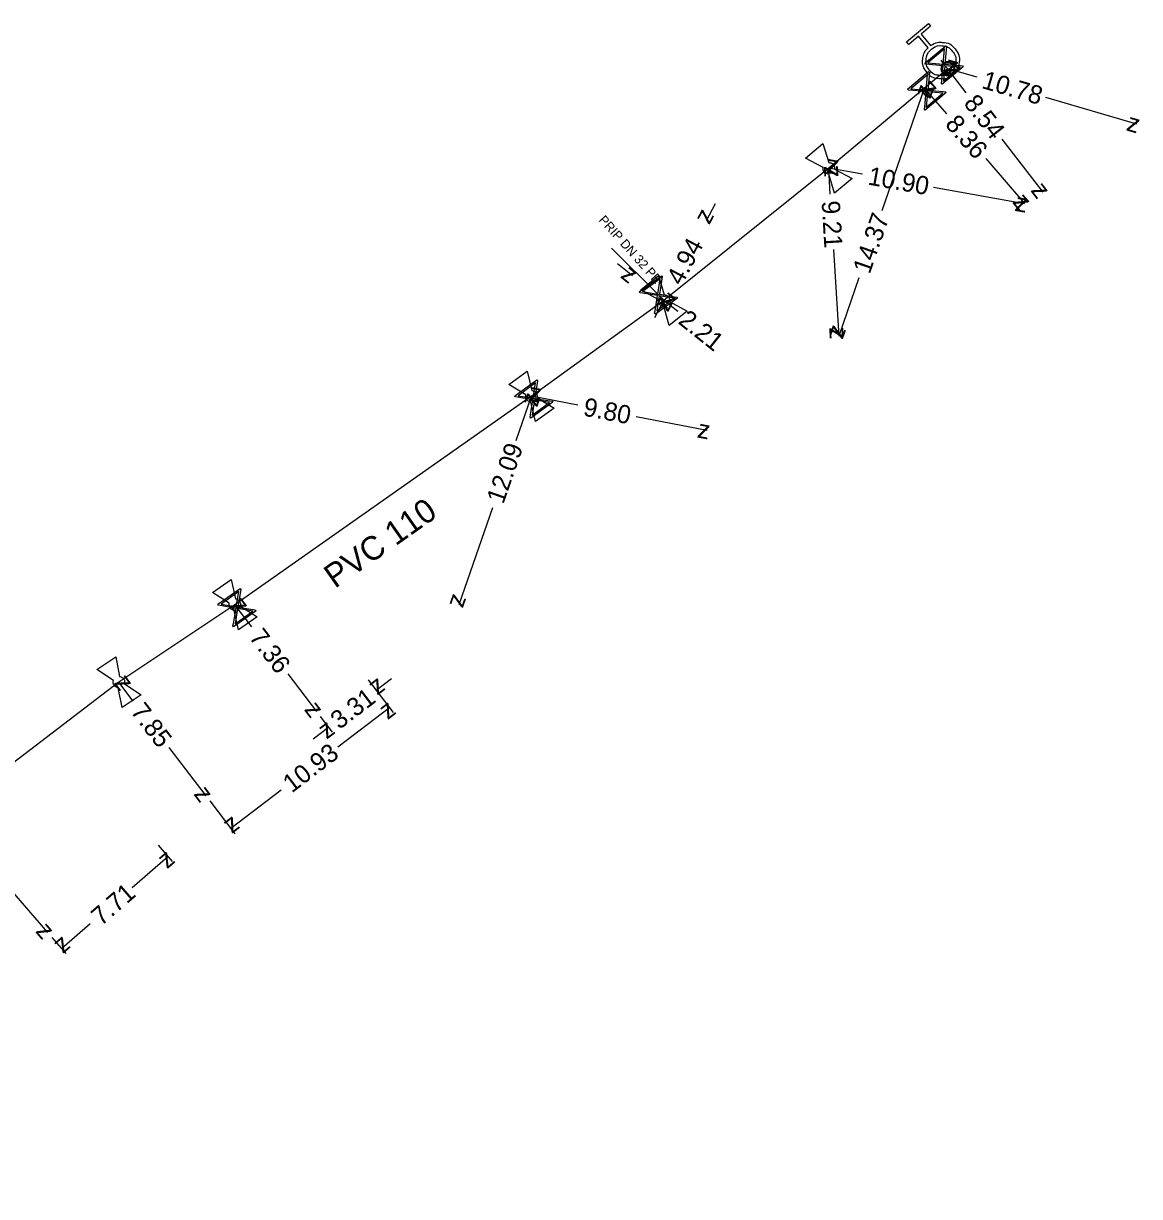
# Model space of a CAD drawing. Extents: x -643842 to -636370, y -1119190 to -1110210.
# Drawn here: x -637084.1 to -637022.9, y -1115705.8 to -1115641.5 of the extents above; entities that cross this region are included whole.
import ezdxf

# ---------------------------------------------------------------- set-up
doc = ezdxf.new("R2010")
doc.units = 0
for name, color, linetype in [('22', 7, 'Continuous'), ('Default', 7, 'Continuous'), ('Level 10', 7, 'Continuous'), ('Level 16', 7, 'Continuous'), ('Level 20', 7, 'Continuous'), ('Level 21', 7, 'Continuous'), ('Level 23', 7, 'Continuous'), ('Level 28', 7, 'Continuous'), ('Level 33', 7, 'Continuous')]:
    doc.layers.add(name, color=color, linetype=linetype)

msp = doc.modelspace()

# ---------------------------------------------------------------- linework, layer by layer
at = {"layer": 'Default'}
for points in [[(-637034.389, -1115642.738), (-637034.095, -1115642.53), (-637033.73, -1115642.563), (-637033.319, -1115642.601), (-637033.052, -1115642.92), (-637032.786, -1115643.238), (-637032.824, -1115643.65), (-637032.861, -1115644.062), (-637033.18, -1115644.329), (-637033.496, -1115644.593), (-637033.908, -1115644.557), (-637034.32, -1115644.521), (-637034.586, -1115644.204), (-637034.853, -1115643.885), (-637034.818, -1115643.473), (-637034.788, -1115643.107), (-637034.53, -1115642.856)], [(-637034.344, -1115642.937), (-637034.603, -1115643.154), (-637034.633, -1115643.488), (-637034.663, -1115643.823), (-637034.446, -1115644.082), (-637034.229, -1115644.341), (-637033.895, -1115644.371), (-637033.561, -1115644.4), (-637033.301, -1115644.183), (-637033.044, -1115643.968), (-637033.013, -1115643.633), (-637032.983, -1115643.298), (-637033.2, -1115643.039), (-637033.417, -1115642.78), (-637033.751, -1115642.75), (-637034.085, -1115642.72), (-637034.344, -1115642.937)], [(-637033.824, -1115644.003), (-637033.824, -1115643.909), (-637033.776, -1115643.819), (-637033.727, -1115643.729), (-637033.637, -1115643.679), (-637033.547, -1115643.628), (-637033.449, -1115643.628), (-637033.351, -1115643.628), (-637033.262, -1115643.677), (-637033.173, -1115643.727), (-637033.123, -1115643.816), (-637033.074, -1115643.906), (-637033.074, -1115644.003), (-637033.074, -1115644.1), (-637033.123, -1115644.19), (-637033.173, -1115644.279), (-637033.262, -1115644.329), (-637033.351, -1115644.378), (-637033.449, -1115644.378), (-637033.547, -1115644.378), (-637033.637, -1115644.328), (-637033.727, -1115644.277), (-637033.776, -1115644.188), (-637033.824, -1115644.098), (-637033.824, -1115644.003)], [(-637033.777, -1115644.003), (-637033.777, -1115644.086), (-637033.735, -1115644.165), (-637033.693, -1115644.243), (-637033.614, -1115644.287), (-637033.535, -1115644.331), (-637033.449, -1115644.331), (-637033.363, -1115644.331), (-637033.285, -1115644.288), (-637033.208, -1115644.245), (-637033.164, -1115644.167), (-637033.121, -1115644.088), (-637033.121, -1115644.003), (-637033.121, -1115643.918), (-637033.164, -1115643.839), (-637033.208, -1115643.761), (-637033.285, -1115643.718), (-637033.363, -1115643.675), (-637033.449, -1115643.675), (-637033.535, -1115643.675), (-637033.614, -1115643.719), (-637033.693, -1115643.764), (-637033.735, -1115643.842), (-637033.777, -1115643.921), (-637033.777, -1115644.003)], [(-637039.974, -1115649.773), (-637040.027, -1115649.772), (-637040.078, -1115649.753), (-637040.157, -1115649.723), (-637040.209, -1115649.661), (-637040.262, -1115649.598), (-637040.278, -1115649.513), (-637040.288, -1115649.461), (-637040.279, -1115649.408)], [(-637039.965, -1115649.146), (-637039.913, -1115649.147), (-637039.863, -1115649.165), (-637039.782, -1115649.197), (-637039.73, -1115649.26), (-637039.677, -1115649.322), (-637039.662, -1115649.405), (-637039.652, -1115649.459), (-637039.661, -1115649.511)], [(-637049.013, -1115657.017), (-637049.066, -1115657.016), (-637049.116, -1115656.995), (-637049.195, -1115656.964), (-637049.246, -1115656.9), (-637049.297, -1115656.837), (-637049.311, -1115656.751), (-637049.32, -1115656.699), (-637049.31, -1115656.647)], [(-637048.991, -1115656.391), (-637048.939, -1115656.393), (-637048.889, -1115656.412), (-637048.809, -1115656.445), (-637048.758, -1115656.509), (-637048.707, -1115656.573), (-637048.694, -1115656.656), (-637048.685, -1115656.71), (-637048.695, -1115656.762)], [(-637056.237, -1115661.639), (-637056.185, -1115661.644), (-637056.136, -1115661.665), (-637056.058, -1115661.702), (-637056.011, -1115661.769), (-637055.963, -1115661.835), (-637055.953, -1115661.919), (-637055.947, -1115661.973), (-637055.96, -1115662.024)], [(-637056.29, -1115662.263), (-637056.343, -1115662.259), (-637056.393, -1115662.236), (-637056.469, -1115662.201), (-637056.517, -1115662.135), (-637056.565, -1115662.068), (-637056.575, -1115661.982), (-637056.581, -1115661.929), (-637056.569, -1115661.878)], [(-637072.546, -1115673.678), (-637072.599, -1115673.673), (-637072.648, -1115673.649), (-637072.724, -1115673.613), (-637072.771, -1115673.546), (-637072.818, -1115673.479), (-637072.827, -1115673.393), (-637072.833, -1115673.34), (-637072.819, -1115673.289)], [(-637072.485, -1115673.054), (-637072.433, -1115673.06), (-637072.384, -1115673.082), (-637072.307, -1115673.12), (-637072.26, -1115673.187), (-637072.213, -1115673.254), (-637072.205, -1115673.338), (-637072.199, -1115673.392), (-637072.213, -1115673.443)], [(-637078.908, -1115677.92), (-637078.96, -1115677.914), (-637079.009, -1115677.89), (-637079.084, -1115677.852), (-637079.13, -1115677.784), (-637079.175, -1115677.716), (-637079.181, -1115677.629), (-637079.186, -1115677.576), (-637079.171, -1115677.526)], [(-637078.831, -1115677.298), (-637078.78, -1115677.305), (-637078.732, -1115677.329), (-637078.655, -1115677.369), (-637078.61, -1115677.437), (-637078.564, -1115677.505), (-637078.558, -1115677.589), (-637078.554, -1115677.643), (-637078.569, -1115677.694)]]:
    msp.add_open_spline(points, degree=3, dxfattribs=at)
at = {"layer": 'Level 10'}
for points in [[(-637032.435, -1115645.32), (-637033.449, -1115644.003)], [(-637031.836, -1115644.475), (-637033.449, -1115644.003)], [(-637037.039, -1115651.77), (-637034.72, -1115645.066)], [(-637033.494, -1115646.478), (-637034.72, -1115645.066)], [(-637028.085, -1115645.572), (-637023.1, -1115647.03)], [(-637030.478, -1115647.863), (-637028.24, -1115650.77)], [(-637031.37, -1115648.926), (-637029.24, -1115651.38)], [(-637038.127, -1115649.79), (-637039.97, -1115649.46)], [(-637039.885, -1115650.885), (-637039.97, -1115649.46)], [(-637034.225, -1115650.488), (-637029.24, -1115651.38)], [(-637046.199, -1115651.412), (-637046.69, -1115652.34)], [(-637039.704, -1115653.912), (-637039.42, -1115658.65)], [(-637051.552, -1115654.676), (-637050.73, -1115655.33)], [(-637038.317, -1115655.463), (-637039.42, -1115658.65)], [(-637049.493, -1115657.633), (-637049.002, -1115656.705)], [(-637048.242, -1115657.309), (-637049.002, -1115656.705)], [(-637057.107, -1115664.372), (-637056.264, -1115661.952)], [(-637053.723, -1115662.44), (-637056.264, -1115661.952)], [(-637050.518, -1115663.055), (-637046.64, -1115663.8)], [(-637058.392, -1115668.063), (-637060.24, -1115673.37)], [(-637071.588, -1115674.58), (-637072.516, -1115673.367)], [(-637069.62, -1115677.155), (-637068.048, -1115679.21)], [(-637078.08, -1115678.643), (-637078.87, -1115677.61)], [(-637065.207, -1115677.478), (-637063.836, -1115679.271)], [(-637065.207, -1115677.478), (-637064.551, -1115678.337)], [(-637063.929, -1115677.421), (-637064.763, -1115678.059)], [(-637066.873, -1115681.153), (-637064.049, -1115678.993)], [(-637067.835, -1115679.488), (-637067.179, -1115680.347)], [(-637068.225, -1115680.707), (-637067.391, -1115680.069)], [(-637076.13, -1115681.193), (-637074.104, -1115683.842)], [(-637069.978, -1115683.528), (-637072.733, -1115685.635)], [(-637073.891, -1115684.12), (-637072.52, -1115685.913)], [(-637076.721, -1115686.545), (-637075.953, -1115687.431)], [(-637078.143, -1115688.866), (-637076.182, -1115687.167)], [(-637084.864, -1115688.918), (-637082.776, -1115691.328)], [(-637080.436, -1115690.852), (-637082.008, -1115692.215)], [(-637082.547, -1115691.593), (-637081.779, -1115692.479)]]:
    msp.add_lwpolyline(points, dxfattribs=at)
at = {"layer": 'Level 16'}
for points in [[(-637032.597, -1115643.893), (-637033.747, -1115644.855), (-637033.79, -1115644.805), (-637033.774, -1115644.677), (-637033.701, -1115643.84), (-637034.668, -1115643.756), (-637034.71, -1115643.705), (-637033.56, -1115642.742), (-637033.517, -1115642.793), (-637033.605, -1115643.76), (-637032.769, -1115643.834), (-637032.639, -1115643.842), (-637032.597, -1115643.893)], [(-637034.533, -1115643.679), (-637033.693, -1115643.753), (-637033.62, -1115642.915), (-637034.533, -1115643.679)], [(-637033.535, -1115645.314), (-637034.685, -1115646.276), (-637034.728, -1115646.226), (-637034.712, -1115646.098), (-637034.639, -1115645.261), (-637035.606, -1115645.177), (-637035.648, -1115645.126), (-637034.498, -1115644.163), (-637034.455, -1115644.214), (-637034.543, -1115645.181), (-637033.707, -1115645.255), (-637033.577, -1115645.263), (-637033.535, -1115645.314)], [(-637035.471, -1115645.1), (-637034.631, -1115645.174), (-637034.558, -1115644.336), (-637035.471, -1115645.1)], [(-637032.778, -1115643.922), (-637033.613, -1115643.848), (-637033.686, -1115644.682), (-637032.778, -1115643.922)], [(-637033.716, -1115645.343), (-637034.551, -1115645.269), (-637034.624, -1115646.103), (-637033.716, -1115645.343)], [(-637048.257, -1115656.566), (-637049.473, -1115657.445), (-637049.511, -1115657.391), (-637049.487, -1115657.265), (-637049.354, -1115656.436), (-637050.312, -1115656.282), (-637050.351, -1115656.229), (-637049.135, -1115655.351), (-637049.097, -1115655.404), (-637049.253, -1115656.363), (-637048.424, -1115656.495), (-637048.295, -1115656.513), (-637048.257, -1115656.566)], [(-637050.173, -1115656.216), (-637049.34, -1115656.349), (-637049.207, -1115655.518), (-637050.173, -1115656.216)], [(-637048.439, -1115656.583), (-637049.267, -1115656.45), (-637049.399, -1115657.276), (-637048.439, -1115656.583)], [(-637055.083, -1115662.268), (-637056.299, -1115663.147), (-637056.337, -1115663.093), (-637056.313, -1115662.967), (-637056.18, -1115662.138), (-637057.138, -1115661.984), (-637057.177, -1115661.931), (-637055.961, -1115661.053), (-637055.923, -1115661.106), (-637056.079, -1115662.065), (-637055.25, -1115662.197), (-637055.121, -1115662.215), (-637055.083, -1115662.268)], [(-637056.999, -1115661.918), (-637056.166, -1115662.051), (-637056.033, -1115661.22), (-637056.999, -1115661.918)], [(-637055.265, -1115662.285), (-637056.093, -1115662.152), (-637056.225, -1115662.978), (-637055.265, -1115662.285)], [(-637071.355, -1115673.712), (-637072.583, -1115674.574), (-637072.621, -1115674.521), (-637072.595, -1115674.395), (-637072.451, -1115673.567), (-637073.407, -1115673.401), (-637073.445, -1115673.347), (-637072.218, -1115672.485), (-637072.18, -1115672.539), (-637072.349, -1115673.496), (-637071.521, -1115673.639), (-637071.393, -1115673.658), (-637071.355, -1115673.712)], [(-637073.266, -1115673.336), (-637072.436, -1115673.48), (-637072.292, -1115672.652), (-637073.266, -1115673.336)], [(-637071.538, -1115673.726), (-637072.364, -1115673.582), (-637072.507, -1115674.407), (-637071.538, -1115673.726)]]:
    msp.add_lwpolyline(points, dxfattribs=at)
at = {"layer": 'Level 21'}
msp.add_lwpolyline([(-637033.449, -1115644.003), (-637034.72, -1115645.066), (-637037.433, -1115647.337), (-637039.97, -1115649.46), (-637049.002, -1115656.705), (-637049.937, -1115657.383), (-637056.219, -1115661.919), (-637056.264, -1115661.952), (-637072.516, -1115673.367), (-637078.87, -1115677.61), (-637088.38, -1115684.86), (-637099.879, -1115697.112), (-637109.13, -1115705.79)], dxfattribs=at)
at = {"layer": 'Level 23'}
for points in [[(-637033.831, -1115643.544), (-637033.66, -1115643.79), (-637033.449, -1115644.003)], [(-637034.72, -1115645.066), (-637034.591, -1115645.22)], [(-637049.002, -1115656.705), (-637049.304, -1115656.398), (-637051.883, -1115653.839)], [(-637049.14, -1115656.56), (-637049.002, -1115656.705)], [(-637056.264, -1115661.952), (-637056.13, -1115662.1)], [(-637072.516, -1115673.367), (-637072.4, -1115673.53)]]:
    msp.add_lwpolyline(points, dxfattribs=at)
at = {"layer": 'Level 28'}
for points in [[(-637041.251, -1115648.903), (-637040.292, -1115648.1), (-637039.965, -1115649.146)], [(-637040.279, -1115649.408), (-637041.251, -1115648.903)], [(-637039.661, -1115649.511), (-637038.688, -1115650.018), (-637039.647, -1115650.82), (-637039.974, -1115649.773)], [(-637050.272, -1115656.121), (-637049.297, -1115655.339), (-637048.991, -1115656.391)], [(-637049.31, -1115656.647), (-637050.272, -1115656.121)], [(-637048.695, -1115656.762), (-637047.732, -1115657.289), (-637048.707, -1115658.071), (-637049.013, -1115657.017)], [(-637057.503, -1115661.305), (-637056.489, -1115660.572), (-637056.237, -1115661.639)], [(-637056.569, -1115661.878), (-637057.503, -1115661.305)], [(-637055.96, -1115662.024), (-637055.025, -1115662.599), (-637056.038, -1115663.331), (-637056.29, -1115662.263)], [(-637073.745, -1115672.703), (-637072.723, -1115671.985), (-637072.485, -1115673.054)], [(-637072.819, -1115673.289), (-637073.745, -1115672.703)], [(-637072.213, -1115673.443), (-637071.286, -1115674.03), (-637072.309, -1115674.749), (-637072.546, -1115673.678)], [(-637080.084, -1115676.918), (-637079.044, -1115676.224), (-637078.831, -1115677.298)], [(-637079.171, -1115677.526), (-637080.084, -1115676.918)], [(-637078.569, -1115677.694), (-637077.656, -1115678.303), (-637078.695, -1115678.997), (-637078.908, -1115677.92)]]:
    msp.add_lwpolyline(points, dxfattribs=at)
at = {"layer": 'Level 33'}
msp.add_lwpolyline([(-637034.53, -1115642.856), (-637035.056, -1115642.226), (-637035.585, -1115642.669), (-637035.703, -1115642.528), (-637034.505, -1115641.525), (-637034.387, -1115641.666), (-637034.915, -1115642.109), (-637034.389, -1115642.738)], dxfattribs=at)

# ---------------------------------------------------------------- texts
at = {"layer": '22'}
msp.add_text('PRIP DN 32 PE', height=0.5, rotation=311.89044, dxfattribs=at).set_placement((-637052.609, -1115652.316))
at = {"layer": 'Level 10'}
for s, rotation, p in [('z', 127.58785, (-637032.748, -1115644.094)), ('z', 163.69622, (-637032.829, -1115643.663)), ('10.78', 343.69624, (-637031.641, -1115645.053)), ('z', 70.91464, (-637034.411, -1115645.702)), ('z', 130.95512, (-637034.015, -1115645.116)), ('8.54', 307.58781, (-637032.618, -1115645.903)), ('8.36', 310.95514, (-637033.642, -1115647.071)), ('z', 343.6962, (-637023.72, -1115647.37)), ('z', 169.855, (-637039.39, -1115649.056)), ('z', 93.42495, (-637039.441, -1115649.929)), ('10.90', 349.85502, (-637037.871, -1115650.344)), ('z', 310.9551, (-637029.945, -1115651.33)), ('z', 307.58783, (-637028.941, -1115650.679)), ('9.21', 273.42491, (-637040.363, -1115651.264)), ('z', 349.85498, (-637029.82, -1115651.784)), ('z', 242.09124, (-637046.898, -1115651.664)), ('14.37', 70.91464, (-637037.73, -1115655.296)), ('4.94', 62.09126, (-637048.029, -1115655.937)), ('z', 321.49013, (-637051.433, -1115655.41)), ('z', 62.09126, (-637048.794, -1115657.381)), ('z', 141.49009, (-637048.299, -1115656.625)), ('2.21', 321.49011, (-637048.28, -1115657.919)), ('z', 273.42493, (-637039.949, -1115658.181)), ('z', 250.91462, (-637039.729, -1115658.014)), ('z', 70.80074, (-637055.956, -1115662.589)), ('z', 169.13038, (-637055.679, -1115661.555)), ('9.80', 349.1304, (-637053.474, -1115662.997)), ('z', 349.13036, (-637047.225, -1115664.197)), ('12.09', 70.80074, (-637057.805, -1115667.896)), ('z', 127.40427, (-637071.815, -1115673.46)), ('z', 250.80078, (-637060.548, -1115672.733)), ('7.36', 307.40429, (-637071.773, -1115675.162)), ('z', 127.40742, (-637078.169, -1115677.703)), ('z', 217.41023, (-637064.67, -1115677.358)), ('3.31', 37.41019, (-637066.788, -1115680.237)), ('7.85', 307.40738, (-637078.264, -1115679.225)), ('z', 307.40425, (-637068.749, -1115679.117)), ('z', 37.41076, (-637064.142, -1115679.694)), ('z', 37.41019, (-637067.485, -1115680.77)), ('10.93', 37.41076, (-637069.396, -1115683.712)), ('z', 307.4074, (-637074.805, -1115683.749)), ('z', 217.41074, (-637072.639, -1115684.934)), ('z', 40.90764, (-637076.232, -1115687.872)), ('7.71', 40.90764, (-637079.844, -1115691.001)), ('z', 310.90628, (-637083.481, -1115691.278)), ('z', 220.90762, (-637081.957, -1115691.509))]:
    msp.add_text(s, height=1, rotation=rotation, dxfattribs=at).set_placement(p)
at = {"layer": 'Level 20'}
msp.add_text('PVC 110', height=1.3, rotation=35.08324, dxfattribs=at).set_placement((-637067.032, -1115672.506))

doc.saveas('drawing.dxf')
